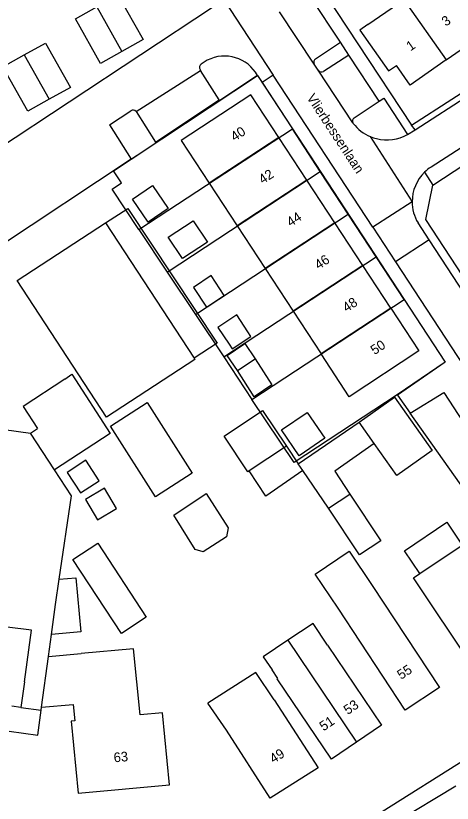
# Model space of a CAD drawing. Extents: x 194485 to 197793, y 468269 to 470822.
# Drawn here: x 195280.9 to 195335.1, y 470200.2 to 470298 of the extents above; entities that cross this region are included whole.
import ezdxf

# ---------------------------------------------------------------- set-up
doc = ezdxf.new("R2010")
doc.units = 0
for name, color, linetype in [('BGT grensvlak gebouwinstallatie plus 1', 7, 'Continuous'), ('BGT grensvlak onbegroeid terreindeel', 7, 'Continuous'), ('BGT grensvlak overig bouwwerk uitbreiding populatie', 7, 'Continuous'), ('BGT grensvlak pand op maaiveld', 7, 'Continuous'), ('BGT grensvlak pand op maaiveld LR', 7, 'Continuous'), ('BGT grensvlak wegdeel', 7, 'Continuous'), ('BGT tekst huisnummerreeks', 7, 'Continuous'), ('BGT tekst openbare ruimte label weg', 7, 'Continuous'), ('GEM grensvlak WOZ_BRK percelen', 7, 'Continuous')]:
    doc.layers.add(name, color=color, linetype=linetype)

msp = doc.modelspace()

# ---------------------------------------------------------------- linework, layer by layer
at = {"layer": 'BGT grensvlak gebouwinstallatie plus 1'}
for p, q in [((195292.044, 470272.312), (195294.79, 470274.062)), ((195294.79, 470274.062), (195305.897, 470257.351)), ((195305.897, 470257.351), (195303.029, 470255.485)), ((195315.966, 470242.34), (195323.522, 470247.529)), ((195325.382, 470244.89), (195320.507, 470241.424)), ((195314.498, 470244.563), (195315.966, 470242.34)), ((195316.532, 470241.512), (195315.966, 470242.34)), ((195311.93, 470238.331), (195309.885, 470241.465)), ((195316.532, 470241.512), (195311.93, 470238.331)), ((195319.735, 470236.825), (195316.532, 470241.512)), ((195320.507, 470241.424), (195322.37, 470238.579)), ((195329.168, 470231.558), (195334.429, 470235.097)), ((195334.429, 470235.097), (195336.351, 470232.241)), ((195331.081, 470228.714), (195329.168, 470231.558)), ((195281.517, 470212.076), (195280.386, 470212.229))]:
    msp.add_line(p, q, dxfattribs=at)
for points in [[(195302.951, 470264.27), (195304.576, 470261.821), (195306.785, 470263.286), (195305.16, 470265.735), (195302.951, 470264.27)], [(195308.405, 470253.934), (195307.141, 470255.83), (195309.354, 470257.306), (195310.618, 470255.41)], [(195280.069, 470209.132), (195283.623, 470208.651), (195284.04, 470211.735)]]:
    msp.add_lwpolyline(points, dxfattribs=at)
at = {"layer": 'BGT grensvlak onbegroeid terreindeel'}
msp.add_line((195352.988, 470215.875), (195329.878, 470248.639), dxfattribs=at)
for points in [[(195310.913, 470290.596), (195306.215, 470287.487), (195306.155, 470287.581)], [(195295.216, 470280.207), (195298.277, 470282.234), (195298.217, 470282.329)]]:
    msp.add_lwpolyline(points, dxfattribs=at)
at = {"layer": 'BGT grensvlak overig bouwwerk uitbreiding populatie'}
for p, q in [((195295.392, 470275.243), (195297.882, 470276.931)), ((195297.882, 470276.931), (195299.813, 470274.079)), ((195297.323, 470272.392), (195295.392, 470275.243)), ((195299.813, 470274.079), (195297.323, 470272.392)), ((195299.824, 470270.508), (195302.917, 470272.563)), ((195302.917, 470272.563), (195304.678, 470269.913)), ((195301.585, 470267.858), (195299.824, 470270.508)), ((195304.678, 470269.913), (195301.585, 470267.858))]:
    msp.add_line(p, q, dxfattribs=at)
for points in [[(195288.905, 470238.733), (195291.24, 470240.251), (195289.587, 470242.795), (195287.251, 470241.277), (195288.905, 470238.733)], [(195291.035, 470235.392), (195293.396, 470236.808), (195291.894, 470239.313), (195289.533, 470237.897), (195291.035, 470235.392)]]:
    msp.add_lwpolyline(points, dxfattribs=at)
at = {"layer": 'BGT grensvlak pand op maaiveld'}
for p, q in [((195324.601, 470296.92), (195329.091, 470300.062)), ((195324.601, 470296.92), (195323.619, 470296.231)), ((195323.619, 470296.231), (195327.174, 470291.164)), ((195334.363, 470292.549), (195338.852, 470295.693)), ((195327.174, 470291.164), (195328.157, 470291.853)), ((195317.047, 470277.59), (195313.572, 470282.892)), ((195304.918, 470277.212), (195308.392, 470271.908)), ((195320.522, 470272.286), (195317.047, 470277.59)), ((195281.049, 470265.134), (195292.044, 470272.312)), ((195292.044, 470272.312), (195303.029, 470255.485)), ((195323.997, 470266.983), (195320.522, 470272.286)), ((195308.392, 470271.908), (195311.866, 470266.604)), ((195311.866, 470266.604), (195315.339, 470261.3)), ((195327.472, 470261.681), (195323.997, 470266.983)), ((195315.339, 470261.3), (195318.813, 470255.997)), ((195308.346, 470260.843), (195305.998, 470259.299)), ((195309.719, 470258.755), (195308.346, 470260.843)), ((195305.998, 470259.299), (195307.371, 470257.211)), ((195310.097, 470258.181), (195309.719, 470258.755)), ((195307.748, 470256.637), (195310.097, 470258.181)), ((195307.371, 470257.211), (195307.748, 470256.637)), ((195308.405, 470253.934), (195310.618, 470255.41)), ((195282.716, 470246.154), (195283.557, 470246.742)), ((195325.382, 470244.89), (195323.522, 470247.529)), ((195314.498, 470244.563), (195309.885, 470241.465)), ((195300.508, 470235.951), (195304.54, 470238.667)), ((195304.54, 470238.667), (195307.255, 470234.389)), ((195319.735, 470236.825), (195322.37, 470238.579)), ((195303.144, 470231.696), (195300.508, 470235.951)), ((195307.255, 470234.389), (195307.036, 470233.269)), ((195307.036, 470233.269), (195304.174, 470231.408)), ((195331.081, 470228.714), (195336.351, 470232.241)), ((195304.174, 470231.408), (195303.144, 470231.696)), ((195318.066, 470228.656), (195322.316, 470231.507)), ((195322.316, 470231.507), (195325.136, 470227.237)), ((195320.923, 470224.436), (195318.066, 470228.656)), ((195284.945, 470218.394), (195285.32, 470221.157)), ((195284.945, 470218.394), (195288.991, 470218.762)), ((195310.693, 470216.41), (195304.726, 470212.625)), ((195312.98, 470213.007), (195310.693, 470216.41)), ((195281.945, 470215.246), (195281.517, 470212.076)), ((195284.094, 470212.129), (195288.006, 470212.462)), ((195307.052, 470209.247), (195304.726, 470212.625)), ((195281.517, 470212.076), (195284.04, 470211.735)), ((195284.04, 470211.735), (195284.094, 470212.129))]:
    msp.add_line(p, q, dxfattribs=at)
for points in [[(195290.948, 470299.113), (195293.603, 470300.601), (195296.697, 470295.079), (195294.041, 470293.596)], [(195294.041, 470293.596), (195291.384, 470292.113), (195288.293, 470297.625), (195290.948, 470299.113)], [(195281.923, 470293.155), (195284.58, 470294.639), (195287.673, 470289.127), (195285.019, 470287.64)], [(195285.019, 470287.64), (195282.365, 470286.152), (195279.265, 470291.671), (195281.923, 470293.155)], [(195334.363, 470292.549), (195329.874, 470289.406), (195328.157, 470291.853)], [(195313.572, 470282.892), (195310.087, 470288.211), (195301.436, 470282.529), (195304.918, 470277.212)], [(195303.029, 470255.485), (195303.141, 470255.314), (195292.141, 470248.144), (195281.049, 470265.134)], [(195327.472, 470261.681), (195330.947, 470256.378), (195322.286, 470250.693), (195318.813, 470255.997)], [(195310.618, 470255.41), (195312.706, 470252.15), (195310.493, 470250.675), (195308.405, 470253.934)], [(195261.93, 470224.467), (195261.495, 470224.527), (195265.008, 470250), (195265.228, 470251.592), (195265.43, 470251.564), (195265.911, 470255.009), (195277.482, 470253.418), (195276.771, 470248.255), (195277.781, 470248.112), (195277.607, 470246.875), (195282.716, 470246.154)], [(195286.985, 470252.878), (195287.86, 470253.477), (195292.614, 470246.105), (195285.689, 470241.609)], [(195286.985, 470252.878), (195281.795, 470249.463), (195283.557, 470246.742)], [(195323.522, 470247.529), (195327.928, 470250.634), (195332.611, 470243.988), (195328.205, 470240.883), (195325.382, 470244.89)], [(195298.23, 470238.259), (195292.632, 470247.023), (195297.214, 470249.95), (195302.812, 470241.185), (195298.23, 470238.259)], [(195309.885, 470241.465), (195309.726, 470241.359), (195306.751, 470245.789), (195311.522, 470248.993), (195314.498, 470244.563)], [(195313.904, 470246.567), (195317.061, 470248.718), (195319.269, 470245.536), (195316.079, 470243.361), (195313.904, 470246.567)], [(195286.285, 470228.012), (195287.804, 470238.376), (195285.689, 470241.609)], [(195322.37, 470238.579), (195326.222, 470232.791), (195323.587, 470231.037), (195319.735, 470236.825)], [(195287.977, 470230.477), (195291.073, 470232.494), (195297.086, 470223.293), (195294.002, 470221.251), (195287.977, 470230.477)], [(195286.285, 470228.012), (195288.345, 470228.199), (195288.955, 470221.487), (195285.32, 470221.157)], [(195344.203, 470221.593), (195337.599, 470217.223), (195330.308, 470228.197), (195331.081, 470228.714)], [(195325.136, 470227.237), (195333.503, 470214.564), (195329.252, 470211.75), (195320.923, 470224.436)], [(195281.945, 470215.246), (195282.846, 470221.691), (195277.06, 470222.387)], [(195319.597, 470219.838), (195317.82, 470222.5), (195314.662, 470220.438)], [(195314.662, 470220.438), (195311.615, 470218.359), (195312.726, 470216.764)], [(195288.006, 470212.462), (195288.199, 470210.427), (195287.761, 470210.384), (195288.623, 470201.426), (195299.975, 470202.472), (195299.093, 470211.419), (195296.326, 470211.146), (195295.517, 470219.355), (195288.991, 470218.762)], [(195319.597, 470219.838), (195326.314, 470209.857), (195323.211, 470207.76)], [(195323.211, 470207.76), (195320.108, 470205.664), (195313.365, 470215.639), (195313.448, 470215.695), (195312.726, 470216.764)], [(195312.98, 470213.007), (195318.443, 470204.577), (195312.491, 470200.806), (195307.052, 470209.247)]]:
    msp.add_lwpolyline(points, dxfattribs=at)
at = {"layer": 'BGT grensvlak pand op maaiveld LR'}
for p, q in [((195329.091, 470300.062), (195334.363, 470292.549)), ((195290.948, 470299.113), (195294.041, 470293.596)), ((195281.923, 470293.155), (195285.019, 470287.64)), ((195313.572, 470282.892), (195304.918, 470277.212)), ((195317.047, 470277.59), (195308.392, 470271.908)), ((195320.522, 470272.286), (195311.866, 470266.604)), ((195323.997, 470266.983), (195315.339, 470261.3)), ((195327.472, 470261.681), (195318.813, 470255.997)), ((195285.689, 470241.609), (195282.716, 470246.154)), ((195285.826, 470224.88), (195286.285, 470228.012)), ((195285.32, 470221.157), (195285.826, 470224.88)), ((195314.662, 470220.438), (195323.211, 470207.76)), ((195284.094, 470212.129), (195284.945, 470218.394))]:
    msp.add_line(p, q, dxfattribs=at)
at = {"layer": 'BGT grensvlak wegdeel'}
for p, q in [((195321.207, 470294.731), (195317.456, 470300.41)), ((195306.715, 470300.027), (195312.844, 470290.647)), ((195273.085, 470277.788), (195305.303, 470299.101)), ((195317.968, 470292.002), (195313.652, 470298.528)), ((195318.115, 470292.686), (195321.207, 470294.731)), ((195322.262, 470293.133), (195321.207, 470294.731)), ((195330.475, 470283.85), (195348.296, 470295.337)), ((195322.262, 470293.133), (195319.123, 470291.116)), ((195326.04, 470287.413), (195322.262, 470293.133)), ((195304.669, 470292.497), (195303.927, 470292.027)), ((195318.446, 470291.246), (195317.968, 470292.002)), ((195295.821, 470286.116), (195303.838, 470291.232)), ((195303.772, 470291.337), (195303.838, 470291.232)), ((195306.155, 470287.581), (195303.838, 470291.232)), ((195310.913, 470290.596), (195311.474, 470289.739)), ((195312.844, 470290.647), (195311.474, 470289.739)), ((195325.242, 470271.769), (195312.844, 470290.647)), ((195322.766, 470284.702), (195318.446, 470291.246)), ((195326.04, 470287.413), (195326.603, 470287.784)), ((195326.603, 470287.784), (195329.562, 470283.273)), ((195298.217, 470282.329), (195306.155, 470287.581)), ((195322.928, 470285.361), (195326.04, 470287.413)), ((195292.531, 470284.458), (195295.154, 470286.218)), ((195295.821, 470286.116), (195298.217, 470282.329)), ((195292.531, 470284.458), (195295.216, 470280.207)), ((195322.809, 470284.637), (195322.766, 470284.702)), ((195329.562, 470283.273), (195330.475, 470283.85)), ((195330.475, 470283.85), (195330.057, 470284.45)), ((195324.923, 470283.015), (195330.119, 470274.914)), ((195295.216, 470280.207), (195278.218, 470268.963)), ((195331.66, 470278.584), (195332.686, 470276.969)), ((195330.119, 470274.914), (195325.242, 470271.769)), ((195332.223, 470270.181), (195330.847, 470272.297)), ((195325.242, 470271.769), (195328.052, 470267.449)), ((195332.223, 470270.181), (195328.052, 470267.449)), ((195361.456, 470225.542), (195332.223, 470270.181)), ((195328.052, 470267.449), (195337.314, 470253.278)), ((195321.19, 470193.683), (195335.533, 470202.36))]:
    msp.add_line(p, q, dxfattribs=at)
for points in [[(195332.686, 470276.969), (195344.879, 470284.97), (195355.223, 470291.759), (195356.434, 470290.032), (195362.533, 470294.7), (195367.221, 470298.895), (195372.636, 470304.436), (195377.664, 470310.503), (195381.298, 470315.681), (195384.405, 470321.175), (195387.813, 470328.022)], [(195292.758, 470326.931), (195298.393, 470321.403), (195302.044, 470317.38), (195305.478, 470313.217), (195308.731, 470308.873), (195313.201, 470302.121), (195316.693, 470304.686), (195330.057, 470284.45)], [(195330.057, 470284.45), (195340.077, 470290.907), (195341.6, 470291.784), (195346.113, 470294.797), (195350.803, 470297.876), (195353.944, 470300.183), (195357.123, 470302.773), (195361.049, 470306.33), (195363.201, 470308.353), (195365.025, 470310.334), (195368.572, 470314.446), (195371.202, 470317.91), (195373.638, 470321.513)], [(195356.6, 470294.954), (195353.125, 470292.501), (195332.467, 470279.226)], [(195311.474, 470289.739), (195334.229, 470254.967), (195328.3, 470250.9), (195329.878, 470248.639)], [(195365.666, 470223.457), (195362.313, 470226.139), (195331.801, 470272.701), (195332.686, 470276.969)], [(195329.878, 470248.639), (195334.036, 470251.199), (195348.558, 470228.989), (195350.426, 470230.188), (195355.816, 470221.93), (195357.081, 470218.13)], [(195298.062, 470196.678), (195304.34, 470195.833), (195316.875, 470193.797), (195324.142, 470197.728), (195339.045, 470207.115), (195352.988, 470215.875)]]:
    msp.add_lwpolyline(points, dxfattribs=at)
for centre, radius, start, end in [((195306.815, 470288.342), 4.677, 28.81511, 117.31891), ((195318.391, 470292.269), 0.5, 123.48918, 212.25267), ((195304.193, 470291.605), 0.499, 122.18467, 212.49409), ((195318.852, 470291.534), 0.498, 215.33155, 302.92879), ((195295.432, 470285.804), 0.499, 38.7302, 123.88077), ((195323.203, 470284.944), 0.5, 123.44288, 208.93513), ((195326.984, 470287.89), 5.293, 217.92379, 247.08062), ((195326.952, 470287.808), 5.205, 247.05295, 255.94239), ((195326.979, 470287.884), 5.285, 255.85913, 299.25652), ((195335.248, 470274.902), 5.141, 122.74706, 134.26018), ((195335.236, 470274.924), 5.117, 134.33273, 180.11307), ((195335.229, 470274.926), 5.11, 180.13253, 210.95859)]:
    msp.add_arc(centre, radius, start, end, dxfattribs=at)
at = {"layer": 'GEM grensvlak WOZ_BRK percelen'}
for p, q in [((195296.158, 470271.462), (195315.238, 470283.986)), ((195318.71, 470278.682), (195315.238, 470283.986)), ((195299.675, 470266.185), (195318.71, 470278.682)), ((195322.182, 470273.376), (195318.71, 470278.682)), ((195303.191, 470260.91), (195322.182, 470273.376)), ((195325.654, 470268.07), (195322.182, 470273.376)), ((195296.158, 470271.462), (195299.675, 470266.185)), ((195306.707, 470255.634), (195325.654, 470268.07)), ((195329.125, 470262.766), (195325.654, 470268.07)), ((195299.675, 470266.185), (195303.191, 470260.91)), ((195310.223, 470250.358), (195329.125, 470262.766)), ((195303.191, 470260.91), (195306.707, 470255.634)), ((195306.707, 470255.634), (195310.223, 470250.358))]:
    msp.add_line(p, q, dxfattribs=at)
for points in [[(195296.158, 470271.462), (195294.455, 470274.017), (195292.855, 470276.462), (195294.032, 470277.247), (195293.034, 470278.763), (195310.913, 470290.596), (195315.238, 470283.986)], [(195329.125, 470262.766), (195334.229, 470254.967), (195328.272, 470250.916), (195315.457, 470242.506), (195310.223, 470250.358)]]:
    msp.add_lwpolyline(points, dxfattribs=at)

# ---------------------------------------------------------------- texts
at = {"layer": 'BGT tekst huisnummerreeks'}
for s, rotation, p in [('3', 35, (195334.307, 470296.66)), ('1', 35, (195329.913, 470293.584)), ('40', 33.2, (195308.066, 470282.369)), ('42', 33.2, (195311.55, 470277.06)), ('44', 33.2, (195315.022, 470271.756)), ('46', 33.2, (195318.494, 470266.45)), ('48', 33.2, (195321.969, 470261.147)), ('50', 33.2, (195325.446, 470255.847)), ('55', 33.5, (195328.752, 470215.496)), ('53', 34.1, (195322.119, 470211.125)), ('51', 34, (195319.112, 470209.095)), ('63', 5.3, (195293.097, 470205.252)), ('49', 32.4, (195312.892, 470205.084))]:
    msp.add_text(s, height=1.2, rotation=rotation, dxfattribs=at).set_placement(p)
at = {"layer": 'BGT tekst openbare ruimte label weg'}
msp.add_text('Vlierbessenlaan', height=1.2, rotation=303.3, dxfattribs=at).set_placement((195316.97, 470287.849))

doc.saveas('drawing.dxf')
